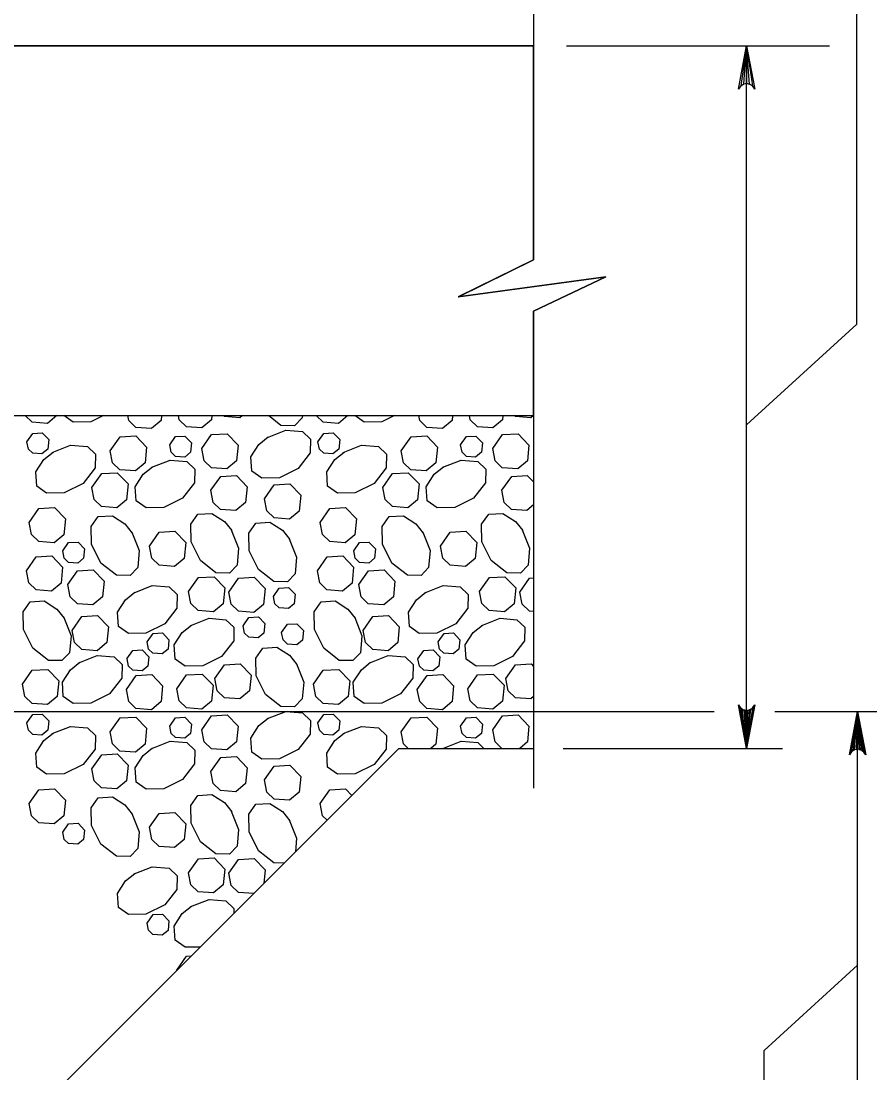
# Model space of a CAD drawing. Extents: x 636530 to 644067, y 294168 to 299122.
# Drawn here: x 641872.9 to 641931.2, y 296403.5 to 296475.8 of the extents above; entities that cross this region are included whole.
import ezdxf

# ---------------------------------------------------------------- set-up
doc = ezdxf.new("R2010")
doc.units = 0
doc.layers.add('1', color=7, linetype='Continuous')

msp = doc.modelspace()

# ---------------------------------------------------------------- linework, layer by layer
at = {"layer": '1'}
for p, q in [((641930.308, 296454.967), (641930.308, 296503.338)), ((641908.105, 296477.597), (641908.105, 296459.388)), ((641757.562, 296474.097), (641908.105, 296474.097)), ((641910.355, 296474.097), (641928.424, 296474.097)), ((641922.735, 296425.835), (641922.735, 296474.097)), ((641908.105, 296455.869), (641908.105, 296423.095)), ((641930.308, 296454.967), (641922.735, 296448.057)), ((641853.129, 296448.695), (641908.105, 296448.695)), ((641836.127, 296428.377), (641920.505, 296428.377)), ((641924.666, 296428.377), (641941.742, 296428.377)), ((641930.355, 296397.897), (641930.355, 296428.377)), ((641848.051, 296375.037), (641898.849, 296425.835)), ((641898.849, 296425.835), (641908.105, 296425.835)), ((641910.121, 296425.835), (641925.209, 296425.835)), ((641923.934, 296405.082), (641930.355, 296410.942)), ((641923.934, 296353.206), (641923.934, 296405.082))]:
    msp.add_line(p, q, dxfattribs=at)
msp.add_lwpolyline([(641902.933, 296456.855), (641908.105, 296459.388), (641908.105, 296474.097), (641757.562, 296474.097), (641757.562, 296472.192), (641756.611, 296472.192), (641756.611, 296428.377), (641832.811, 296428.377), (641853.129, 296448.695), (641908.105, 296448.695), (641908.105, 296455.869), (641913.065, 296458.225)], close=True, dxfattribs=at)
for points in [[(641922.735, 296474.097), (641923.295, 296471.115), (641923.135, 296471.345), (641922.935, 296471.463), (641922.735, 296471.497), (641922.535, 296471.463), (641922.335, 296471.345), (641922.176, 296471.115), (641922.735, 296474.097), (641922.335, 296471.345), (641922.535, 296471.463), (641922.735, 296474.097), (641922.735, 296471.497), (641922.935, 296471.463), (641922.735, 296474.097), (641923.135, 296471.345)], [(641908.105, 296459.388), (641902.919, 296456.85), (641913.068, 296458.23), (641908.105, 296455.869)], [(641875.351, 296448.695), (641874.71, 296448.162), (641873.65, 296448.239), (641873.18, 296448.695)], [(641878.564, 296448.695), (641877.69, 296448.258), (641876.476, 296448.237), (641875.831, 296448.695)], [(641882.541, 296448.695), (641882.507, 296448.359), (641881.844, 296447.807), (641880.784, 296447.884), (641880.286, 296448.368), (641880.222, 296448.695)], [(641886.006, 296448.695), (641885.976, 296448.398), (641885.313, 296447.847), (641884.253, 296447.924), (641883.754, 296448.407), (641883.698, 296448.695)], [(641888.097, 296448.695), (641887.92, 296448.548), (641886.86, 296448.625), (641886.788, 296448.695)], [(641892.219, 296448.695), (641892.207, 296448.551), (641891.685, 296448.002), (641890.747, 296448.02), (641889.884, 296448.695)], [(641895.34, 296448.695), (641894.699, 296448.162), (641893.639, 296448.239), (641893.168, 296448.695)], [(641898.552, 296448.695), (641897.678, 296448.258), (641896.464, 296448.237), (641895.819, 296448.695)], [(641902.529, 296448.695), (641902.496, 296448.359), (641901.833, 296447.807), (641900.773, 296447.884), (641900.274, 296448.368), (641900.211, 296448.695)], [(641905.994, 296448.695), (641905.964, 296448.398), (641905.301, 296447.847), (641904.241, 296447.924), (641903.743, 296448.407), (641903.687, 296448.695)], [(641908.085, 296448.695), (641907.908, 296448.548), (641906.849, 296448.625), (641906.777, 296448.695)], [(641873.296, 296446.897), (641873.699, 296447.471), (641874.343, 296447.508), (641874.791, 296447.044), (641874.726, 296446.393), (641874.328, 296446.062), (641873.692, 296446.108), (641873.393, 296446.399), (641873.296, 296446.897)], [(641879.021, 296446.283), (641879.693, 296447.24), (641880.766, 296447.301), (641881.513, 296446.527), (641881.405, 296445.443), (641880.742, 296444.892), (641879.682, 296444.969), (641879.183, 296445.452), (641879.021, 296446.283)], [(641883.1, 296446.677), (641883.503, 296447.25), (641884.147, 296447.287), (641884.595, 296446.823), (641884.53, 296446.173), (641884.133, 296445.842), (641883.496, 296445.888), (641883.197, 296446.178), (641883.1, 296446.676)], [(641885.303, 296446.429), (641885.975, 296447.385), (641887.049, 296447.446), (641887.795, 296446.673), (641887.687, 296445.589), (641887.024, 296445.037), (641885.964, 296445.114), (641885.465, 296445.597), (641885.304, 296446.429)], [(641889.814, 296447.193), (641891.072, 296447.692), (641892.227, 296447.592), (641892.776, 296447.07), (641892.759, 296446.133), (641891.926, 296445.067), (641890.638, 296444.423), (641889.424, 296444.402), (641888.741, 296444.888), (641888.676, 296445.854), (641889.23, 296446.719), (641889.865, 296447.226)], [(641893.284, 296446.897), (641893.688, 296447.471), (641894.332, 296447.508), (641894.779, 296447.044), (641894.715, 296446.393), (641894.317, 296446.062), (641893.681, 296446.108), (641893.382, 296446.399), (641893.285, 296446.897)], [(641899.009, 296446.283), (641899.682, 296447.24), (641900.755, 296447.301), (641901.501, 296446.527), (641901.393, 296445.443), (641900.73, 296444.892), (641899.67, 296444.969), (641899.172, 296445.452), (641899.01, 296446.283)], [(641903.088, 296446.677), (641903.492, 296447.25), (641904.136, 296447.287), (641904.584, 296446.823), (641904.519, 296446.173), (641904.121, 296445.842), (641903.485, 296445.888), (641903.186, 296446.178), (641903.089, 296446.676)], [(641905.292, 296446.429), (641905.964, 296447.385), (641907.037, 296447.446), (641907.783, 296446.673), (641907.675, 296445.589), (641907.012, 296445.037), (641905.953, 296445.114), (641905.454, 296445.597), (641905.292, 296446.429)], [(641875.038, 296446.161), (641876.295, 296446.659), (641877.451, 296446.56), (641878, 296446.038), (641877.982, 296445.1), (641877.149, 296444.035), (641875.861, 296443.391), (641874.647, 296443.37), (641873.964, 296443.855), (641873.899, 296444.822), (641874.454, 296445.687), (641875.089, 296446.193)], [(641895.026, 296446.161), (641896.284, 296446.659), (641897.439, 296446.56), (641897.988, 296446.038), (641897.971, 296445.1), (641897.137, 296444.035), (641895.85, 296443.391), (641894.636, 296443.37), (641893.953, 296443.855), (641893.888, 296444.822), (641894.442, 296445.687), (641895.077, 296446.193)], [(641881.87, 296445.144), (641883.128, 296445.643), (641884.283, 296445.543), (641884.832, 296445.021), (641884.815, 296444.083), (641883.981, 296443.018), (641882.693, 296442.374), (641881.48, 296442.353), (641880.796, 296442.838), (641880.732, 296443.805), (641881.286, 296444.67), (641881.921, 296445.176)], [(641901.859, 296445.144), (641903.116, 296445.643), (641904.272, 296445.543), (641904.821, 296445.021), (641904.803, 296444.083), (641903.97, 296443.018), (641902.682, 296442.374), (641901.468, 296442.353), (641900.785, 296442.838), (641900.72, 296443.805), (641901.275, 296444.67), (641901.91, 296445.176)], [(641877.756, 296443.753), (641878.428, 296444.71), (641879.501, 296444.771), (641880.248, 296443.997), (641880.14, 296442.913), (641879.477, 296442.362), (641878.417, 296442.439), (641877.918, 296442.922), (641877.756, 296443.753)], [(641885.936, 296443.566), (641886.608, 296444.522), (641887.681, 296444.583), (641888.427, 296443.81), (641888.319, 296442.726), (641887.656, 296442.174), (641886.597, 296442.251), (641886.098, 296442.734), (641885.936, 296443.566)], [(641897.744, 296443.753), (641898.417, 296444.71), (641899.49, 296444.771), (641900.236, 296443.997), (641900.128, 296442.913), (641899.465, 296442.362), (641898.405, 296442.439), (641897.907, 296442.922), (641897.745, 296443.753)], [(641905.924, 296443.566), (641906.596, 296444.522), (641907.67, 296444.583), (641908.105, 296444.133)], [(641889.611, 296442.98), (641890.283, 296443.936), (641891.357, 296443.998), (641892.103, 296443.224), (641891.995, 296442.14), (641891.332, 296441.588), (641890.272, 296441.665), (641889.774, 296442.149), (641889.612, 296442.98)], [(641908.105, 296442.557), (641907.645, 296442.174), (641906.585, 296442.251), (641906.087, 296442.734), (641905.925, 296443.566)], [(641873.445, 296441.354), (641874.117, 296442.31), (641875.19, 296442.371), (641875.937, 296441.598), (641875.829, 296440.514), (641875.166, 296439.962), (641874.106, 296440.039), (641873.607, 296440.523), (641873.445, 296441.354)], [(641887.335, 296440.841), (641887.833, 296439.584), (641887.733, 296438.428), (641887.211, 296437.879), (641886.274, 296437.897), (641885.209, 296438.73), (641884.565, 296440.018), (641884.543, 296441.232), (641885.029, 296441.915), (641885.996, 296441.98), (641886.86, 296441.426), (641887.367, 296440.791)], [(641893.433, 296441.354), (641894.106, 296442.31), (641895.179, 296442.371), (641895.925, 296441.598), (641895.817, 296440.514), (641895.154, 296439.962), (641894.094, 296440.039), (641893.596, 296440.523), (641893.434, 296441.354)], [(641907.323, 296440.841), (641907.822, 296439.584), (641907.722, 296438.428), (641907.2, 296437.879), (641906.262, 296437.897), (641905.197, 296438.73), (641904.553, 296440.018), (641904.532, 296441.232), (641905.017, 296441.915), (641905.984, 296441.98), (641906.849, 296441.426), (641907.355, 296440.791)], [(641880.502, 296440.679), (641881.001, 296439.421), (641880.901, 296438.266), (641880.379, 296437.716), (641879.441, 296437.734), (641878.376, 296438.567), (641877.732, 296439.855), (641877.711, 296441.069), (641878.196, 296441.752), (641879.163, 296441.817), (641880.028, 296441.263), (641880.534, 296440.628)], [(641891.32, 296440.231), (641891.819, 296438.974), (641891.719, 296437.818), (641891.197, 296437.269), (641890.26, 296437.287), (641889.194, 296438.12), (641888.551, 296439.408), (641888.529, 296440.622), (641889.015, 296441.305), (641889.981, 296441.37), (641890.846, 296440.816), (641891.353, 296440.181)], [(641900.49, 296440.679), (641900.989, 296439.421), (641900.889, 296438.266), (641900.367, 296437.716), (641899.43, 296437.734), (641898.365, 296438.567), (641897.721, 296439.855), (641897.699, 296441.069), (641898.185, 296441.752), (641899.152, 296441.817), (641900.016, 296441.263), (641900.523, 296440.628)], [(641881.71, 296439.727), (641882.382, 296440.684), (641883.455, 296440.745), (641884.202, 296439.971), (641884.094, 296438.887), (641883.431, 296438.336), (641882.371, 296438.412), (641881.872, 296438.896), (641881.71, 296439.727)], [(641901.698, 296439.727), (641902.37, 296440.684), (641903.444, 296440.745), (641904.19, 296439.971), (641904.082, 296438.887), (641903.419, 296438.336), (641902.359, 296438.412), (641901.861, 296438.896), (641901.699, 296439.727)], [(641875.755, 296439.394), (641876.158, 296439.968), (641876.802, 296440.005), (641877.25, 296439.541), (641877.185, 296438.89), (641876.787, 296438.559), (641876.151, 296438.606), (641875.852, 296438.896), (641875.755, 296439.394)], [(641895.743, 296439.394), (641896.147, 296439.968), (641896.791, 296440.005), (641897.238, 296439.541), (641897.174, 296438.89), (641896.776, 296438.559), (641896.14, 296438.606), (641895.841, 296438.896), (641895.744, 296439.394)], [(641873.257, 296438.033), (641873.929, 296438.989), (641875.002, 296439.051), (641875.748, 296438.277), (641875.64, 296437.193), (641874.977, 296436.641), (641873.917, 296436.718), (641873.419, 296437.202), (641873.257, 296438.033)], [(641893.245, 296438.033), (641893.917, 296438.989), (641894.991, 296439.051), (641895.737, 296438.277), (641895.629, 296437.193), (641894.966, 296436.641), (641893.906, 296436.718), (641893.407, 296437.202), (641893.246, 296438.033)], [(641876.097, 296437.084), (641876.77, 296438.04), (641877.843, 296438.101), (641878.589, 296437.328), (641878.481, 296436.243), (641877.818, 296435.692), (641876.758, 296435.769), (641876.26, 296436.252), (641876.098, 296437.083)], [(641884.4, 296436.61), (641885.072, 296437.566), (641886.146, 296437.627), (641886.892, 296436.854), (641886.784, 296435.77), (641886.121, 296435.218), (641885.061, 296435.295), (641884.563, 296435.778), (641884.401, 296436.609)], [(641887.166, 296436.569), (641887.838, 296437.525), (641888.911, 296437.587), (641889.658, 296436.813), (641889.55, 296435.729), (641888.886, 296435.177), (641887.827, 296435.254), (641887.328, 296435.738), (641887.166, 296436.569)], [(641896.086, 296437.084), (641896.758, 296438.04), (641897.831, 296438.101), (641898.578, 296437.328), (641898.47, 296436.243), (641897.807, 296435.692), (641896.747, 296435.769), (641896.248, 296436.252), (641896.086, 296437.083)], [(641904.389, 296436.61), (641905.061, 296437.566), (641906.134, 296437.627), (641906.88, 296436.854), (641906.772, 296435.77), (641906.109, 296435.218), (641905.05, 296435.295), (641904.551, 296435.778), (641904.389, 296436.609)], [(641880.65, 296436.522), (641881.908, 296437.021), (641883.063, 296436.921), (641883.612, 296436.399), (641883.595, 296435.461), (641882.761, 296434.396), (641881.473, 296433.752), (641880.26, 296433.731), (641879.576, 296434.216), (641879.512, 296435.183), (641880.066, 296436.048), (641880.701, 296436.554)], [(641890.225, 296436.274), (641890.628, 296436.847), (641891.272, 296436.884), (641891.72, 296436.42), (641891.655, 296435.77), (641891.257, 296435.439), (641890.621, 296435.485), (641890.322, 296435.775), (641890.225, 296436.273)], [(641900.639, 296436.522), (641901.896, 296437.021), (641903.052, 296436.921), (641903.601, 296436.399), (641903.583, 296435.461), (641902.75, 296434.396), (641901.462, 296433.752), (641900.248, 296433.731), (641899.565, 296434.216), (641899.5, 296435.183), (641900.055, 296436.048), (641900.689, 296436.554)], [(641907.154, 296436.569), (641907.826, 296437.525), (641908.105, 296437.541)], [(641908.105, 296435.233), (641907.815, 296435.254), (641907.317, 296435.738), (641907.155, 296436.569)], [(641875.825, 296434.822), (641876.324, 296433.565), (641876.224, 296432.409), (641875.702, 296431.86), (641874.764, 296431.878), (641873.699, 296432.711), (641873.055, 296433.999), (641873.034, 296435.213), (641873.519, 296435.896), (641874.486, 296435.961), (641875.351, 296435.406), (641875.857, 296434.771)], [(641895.813, 296434.822), (641896.312, 296433.565), (641896.212, 296432.409), (641895.69, 296431.86), (641894.753, 296431.878), (641893.687, 296432.711), (641893.044, 296433.999), (641893.022, 296435.213), (641893.508, 296435.896), (641894.475, 296435.961), (641895.339, 296435.406), (641895.846, 296434.771)], [(641876.396, 296433.937), (641877.069, 296434.894), (641878.142, 296434.955), (641878.888, 296434.181), (641878.78, 296433.097), (641878.117, 296432.546), (641877.057, 296432.622), (641876.559, 296433.106), (641876.397, 296433.937)], [(641884.552, 296434.276), (641885.81, 296434.774), (641886.965, 296434.674), (641887.514, 296434.152), (641887.497, 296433.215), (641886.663, 296432.149), (641885.375, 296431.506), (641884.162, 296431.484), (641883.478, 296431.97), (641883.414, 296432.937), (641883.968, 296433.801), (641884.603, 296434.308)], [(641888.144, 296434.256), (641888.547, 296434.83), (641889.191, 296434.867), (641889.639, 296434.402), (641889.574, 296433.752), (641889.176, 296433.421), (641888.54, 296433.467), (641888.241, 296433.757), (641888.144, 296434.256)], [(641896.385, 296433.937), (641897.057, 296434.894), (641898.131, 296434.955), (641898.877, 296434.181), (641898.769, 296433.097), (641898.106, 296432.546), (641897.046, 296432.622), (641896.547, 296433.106), (641896.385, 296433.937)], [(641904.54, 296434.276), (641905.798, 296434.774), (641906.953, 296434.674), (641907.503, 296434.152), (641907.485, 296433.215), (641906.652, 296432.149), (641905.364, 296431.506), (641904.15, 296431.484), (641903.467, 296431.97), (641903.402, 296432.937), (641903.956, 296433.801), (641904.591, 296434.308)], [(641890.792, 296433.783), (641891.195, 296434.357), (641891.839, 296434.394), (641892.287, 296433.929), (641892.222, 296433.279), (641891.825, 296432.948), (641891.189, 296432.994), (641890.889, 296433.284), (641890.792, 296433.783)], [(641881.555, 296433.153), (641881.959, 296433.727), (641882.603, 296433.763), (641883.05, 296433.299), (641882.986, 296432.649), (641882.588, 296432.318), (641881.952, 296432.364), (641881.653, 296432.654), (641881.556, 296433.153)], [(641901.544, 296433.153), (641901.947, 296433.727), (641902.591, 296433.763), (641903.039, 296433.299), (641902.974, 296432.649), (641902.576, 296432.318), (641901.94, 296432.364), (641901.641, 296432.654), (641901.544, 296433.153)], [(641880.168, 296431.986), (641880.572, 296432.56), (641881.216, 296432.597), (641881.663, 296432.133), (641881.599, 296431.482), (641881.201, 296431.151), (641880.565, 296431.197), (641880.266, 296431.487), (641880.169, 296431.986)], [(641891.808, 296431.65), (641892.307, 296430.392), (641892.207, 296429.237), (641891.685, 296428.688), (641890.747, 296428.705), (641889.682, 296429.539), (641889.038, 296430.827), (641889.017, 296432.04), (641889.502, 296432.724), (641890.469, 296432.788), (641891.334, 296432.234), (641891.84, 296431.599)], [(641900.157, 296431.986), (641900.56, 296432.56), (641901.204, 296432.597), (641901.652, 296432.133), (641901.587, 296431.482), (641901.189, 296431.151), (641900.553, 296431.197), (641900.254, 296431.487), (641900.157, 296431.986)], [(641876.866, 296431.714), (641878.124, 296432.212), (641879.279, 296432.112), (641879.828, 296431.59), (641879.811, 296430.653), (641878.977, 296429.588), (641877.69, 296428.944), (641876.476, 296428.922), (641875.793, 296429.408), (641875.728, 296430.375), (641876.282, 296431.239), (641876.917, 296431.746)], [(641896.855, 296431.714), (641898.113, 296432.212), (641899.268, 296432.112), (641899.817, 296431.59), (641899.799, 296430.653), (641898.966, 296429.588), (641897.678, 296428.944), (641896.464, 296428.922), (641895.781, 296429.408), (641895.716, 296430.375), (641896.271, 296431.239), (641896.906, 296431.746)], [(641872.989, 296430.239), (641873.662, 296431.196), (641874.735, 296431.257), (641875.481, 296430.483), (641875.373, 296429.399), (641874.71, 296428.848), (641873.65, 296428.924), (641873.152, 296429.408), (641872.99, 296430.239)], [(641886.199, 296430.625), (641886.871, 296431.582), (641887.945, 296431.643), (641888.691, 296430.869), (641888.583, 296429.785), (641887.92, 296429.234), (641886.86, 296429.311), (641886.362, 296429.794), (641886.2, 296430.625)], [(641892.978, 296430.239), (641893.65, 296431.196), (641894.724, 296431.257), (641895.47, 296430.483), (641895.362, 296429.399), (641894.699, 296428.848), (641893.639, 296428.924), (641893.14, 296429.408), (641892.979, 296430.239)], [(641906.188, 296430.625), (641906.86, 296431.582), (641907.933, 296431.643), (641908.105, 296431.466)], [(641880.123, 296429.885), (641880.796, 296430.841), (641881.869, 296430.902), (641882.615, 296430.129), (641882.507, 296429.044), (641881.844, 296428.493), (641880.784, 296428.57), (641880.286, 296429.053), (641880.124, 296429.884)], [(641883.592, 296429.924), (641884.264, 296430.88), (641885.338, 296430.942), (641886.084, 296430.168), (641885.976, 296429.084), (641885.313, 296428.532), (641884.253, 296428.609), (641883.754, 296429.093), (641883.593, 296429.924)], [(641900.112, 296429.885), (641900.784, 296430.841), (641901.858, 296430.902), (641902.604, 296430.129), (641902.496, 296429.044), (641901.833, 296428.493), (641900.773, 296428.57), (641900.274, 296429.053), (641900.113, 296429.884)], [(641903.58, 296429.924), (641904.253, 296430.88), (641905.326, 296430.942), (641906.072, 296430.168), (641905.964, 296429.084), (641905.301, 296428.532), (641904.241, 296428.609), (641903.743, 296429.093), (641903.581, 296429.924)], [(641908.105, 296429.397), (641907.908, 296429.234), (641906.849, 296429.311), (641906.35, 296429.794), (641906.188, 296430.625)], [(641873.296, 296427.583), (641873.699, 296428.157), (641874.343, 296428.193), (641874.791, 296427.729), (641874.726, 296427.079), (641874.328, 296426.748), (641873.692, 296426.794), (641873.393, 296427.084), (641873.296, 296427.583)], [(641889.814, 296427.879), (641891.072, 296428.377), (641892.227, 296428.278), (641892.776, 296427.756), (641892.759, 296426.818), (641891.926, 296425.753), (641890.638, 296425.109), (641889.424, 296425.088), (641888.741, 296425.573), (641888.676, 296426.54), (641889.23, 296427.405), (641889.865, 296427.911)], [(641893.284, 296427.583), (641893.688, 296428.157), (641894.332, 296428.193), (641894.779, 296427.729), (641894.715, 296427.079), (641894.317, 296426.748), (641893.681, 296426.794), (641893.382, 296427.084), (641893.285, 296427.583)], [(641922.735, 296425.835), (641922.176, 296428.818), (641922.256, 296428.703), (641922.335, 296428.588), (641922.435, 296428.529), (641922.535, 296428.47), (641922.635, 296428.453), (641922.735, 296428.435), (641922.835, 296428.453), (641922.935, 296428.47), (641923.035, 296428.529), (641923.135, 296428.588), (641923.215, 296428.703), (641923.295, 296428.818), (641922.735, 296425.835), (641923.215, 296428.703), (641923.135, 296428.588), (641922.735, 296425.835), (641923.035, 296428.529), (641922.935, 296428.47), (641922.735, 296425.835), (641922.835, 296428.453), (641922.735, 296428.435), (641922.735, 296425.835), (641922.635, 296428.453), (641922.535, 296428.47), (641922.735, 296425.835), (641922.435, 296428.529), (641922.335, 296428.588), (641922.735, 296425.835), (641922.256, 296428.703)], [(641930.355, 296428.377), (641930.915, 296425.395), (641930.835, 296425.51), (641930.755, 296425.625), (641930.655, 296425.684), (641930.555, 296425.743), (641930.455, 296425.76), (641930.355, 296425.777), (641930.255, 296425.76), (641930.155, 296425.743), (641930.055, 296425.684), (641929.955, 296425.625), (641929.876, 296425.51), (641929.796, 296425.395), (641930.355, 296428.377), (641929.876, 296425.51), (641929.955, 296425.625), (641930.355, 296428.377), (641930.055, 296425.684), (641930.155, 296425.743), (641930.355, 296428.377), (641930.255, 296425.76), (641930.355, 296425.777), (641930.355, 296428.377), (641930.455, 296425.76), (641930.555, 296425.743), (641930.355, 296428.377), (641930.655, 296425.684), (641930.755, 296425.625), (641930.355, 296428.377), (641930.835, 296425.51)], [(641879.021, 296426.969), (641879.693, 296427.925), (641880.766, 296427.987), (641881.513, 296427.213), (641881.405, 296426.129), (641880.742, 296425.577), (641879.682, 296425.654), (641879.183, 296426.138), (641879.021, 296426.969)], [(641883.1, 296427.362), (641883.503, 296427.936), (641884.147, 296427.973), (641884.595, 296427.508), (641884.53, 296426.858), (641884.133, 296426.527), (641883.496, 296426.573), (641883.197, 296426.863), (641883.1, 296427.362)], [(641885.303, 296427.114), (641885.975, 296428.071), (641887.049, 296428.132), (641887.795, 296427.358), (641887.687, 296426.274), (641887.024, 296425.723), (641885.964, 296425.799), (641885.465, 296426.283), (641885.304, 296427.114)], [(641899.009, 296426.969), (641899.682, 296427.925), (641900.755, 296427.987), (641901.501, 296427.213), (641901.393, 296426.129), (641901.041, 296425.835)], [(641903.088, 296427.362), (641903.492, 296427.936), (641904.136, 296427.973), (641904.584, 296427.508), (641904.519, 296426.858), (641904.121, 296426.527), (641903.485, 296426.573), (641903.186, 296426.863), (641903.089, 296427.362)], [(641905.292, 296427.114), (641905.964, 296428.071), (641907.037, 296428.132), (641907.783, 296427.358), (641907.675, 296426.274), (641907.148, 296425.835)], [(641875.038, 296426.846), (641876.295, 296427.345), (641877.451, 296427.245), (641878, 296426.723), (641877.982, 296425.786), (641877.149, 296424.72), (641875.861, 296424.076), (641874.647, 296424.055), (641873.964, 296424.541), (641873.899, 296425.507), (641874.454, 296426.372), (641875.089, 296426.879)], [(641895.026, 296426.846), (641896.284, 296427.345), (641897.439, 296427.245), (641897.988, 296426.723), (641897.971, 296425.786), (641897.137, 296424.72), (641895.85, 296424.076), (641894.636, 296424.055), (641893.953, 296424.541), (641893.888, 296425.507), (641894.442, 296426.372), (641895.077, 296426.879)], [(641899.484, 296425.835), (641899.172, 296426.138), (641899.01, 296426.969)], [(641905.916, 296425.835), (641905.454, 296426.283), (641905.292, 296427.114)], [(641881.87, 296425.83), (641883.128, 296426.328), (641884.283, 296426.228), (641884.832, 296425.706), (641884.815, 296424.769), (641883.981, 296423.704), (641882.693, 296423.06), (641881.48, 296423.038), (641880.796, 296423.524), (641880.732, 296424.491), (641881.286, 296425.355), (641881.921, 296425.862)], [(641901.873, 296425.835), (641903.116, 296426.328), (641904.272, 296426.228), (641904.685, 296425.835)], [(641877.756, 296424.439), (641878.428, 296425.395), (641879.501, 296425.457), (641880.248, 296424.683), (641880.14, 296423.599), (641879.477, 296423.047), (641878.417, 296423.124), (641877.918, 296423.608), (641877.756, 296424.439)], [(641901.877, 296425.835), (641901.91, 296425.862)], [(641885.936, 296424.251), (641886.608, 296425.208), (641887.681, 296425.269), (641888.427, 296424.495), (641888.319, 296423.411), (641887.656, 296422.86), (641886.597, 296422.936), (641886.098, 296423.42), (641885.936, 296424.251)], [(641889.611, 296423.666), (641890.283, 296424.622), (641891.357, 296424.683), (641892.103, 296423.91), (641891.995, 296422.826), (641891.332, 296422.274), (641890.272, 296422.351), (641889.774, 296422.834), (641889.612, 296423.665)], [(641873.445, 296422.039), (641874.117, 296422.996), (641875.19, 296423.057), (641875.937, 296422.283), (641875.829, 296421.199), (641875.166, 296420.648), (641874.106, 296420.724), (641873.607, 296421.208), (641873.445, 296422.039)], [(641880.502, 296421.364), (641881.001, 296420.107), (641880.901, 296418.951), (641880.379, 296418.402), (641879.441, 296418.42), (641878.376, 296419.253), (641877.732, 296420.541), (641877.711, 296421.755), (641878.196, 296422.438), (641879.163, 296422.502), (641880.028, 296421.948), (641880.534, 296421.313)], [(641887.335, 296421.527), (641887.833, 296420.269), (641887.733, 296419.114), (641887.211, 296418.565), (641886.274, 296418.582), (641885.209, 296419.416), (641884.565, 296420.704), (641884.543, 296421.917), (641885.029, 296422.601), (641885.996, 296422.665), (641886.86, 296422.111), (641887.367, 296421.476)], [(641893.433, 296422.039), (641894.106, 296422.996), (641895.179, 296423.057), (641895.617, 296422.603)], [(641890.973, 296417.959), (641890.26, 296417.972), (641889.194, 296418.806), (641888.551, 296420.094), (641888.529, 296421.307), (641889.015, 296421.991), (641889.981, 296422.055), (641890.846, 296421.501), (641891.353, 296420.866)], [(641893.914, 296420.9), (641893.596, 296421.208), (641893.434, 296422.039)], [(641881.71, 296420.413), (641882.382, 296421.369), (641883.455, 296421.43), (641884.202, 296420.657), (641884.094, 296419.573), (641883.431, 296419.021), (641882.371, 296419.098), (641881.872, 296419.581), (641881.71, 296420.413)], [(641875.755, 296420.08), (641876.158, 296420.654), (641876.802, 296420.691), (641877.25, 296420.226), (641877.185, 296419.576), (641876.787, 296419.245), (641876.151, 296419.291), (641875.852, 296419.581), (641875.755, 296420.08)], [(641891.32, 296420.917), (641891.819, 296419.659), (641891.738, 296418.725)], [(641884.4, 296417.295), (641885.072, 296418.252), (641886.146, 296418.313), (641886.892, 296417.539), (641886.784, 296416.455), (641886.121, 296415.904), (641885.061, 296415.98), (641884.563, 296416.464), (641884.401, 296417.295)], [(641887.166, 296417.254), (641887.838, 296418.211), (641888.911, 296418.272), (641889.658, 296417.498), (641889.563, 296416.55)], [(641880.65, 296417.208), (641881.908, 296417.706), (641883.063, 296417.606), (641883.612, 296417.084), (641883.595, 296416.147), (641882.761, 296415.082), (641881.473, 296414.438), (641880.26, 296414.416), (641879.576, 296414.902), (641879.512, 296415.869), (641880.066, 296416.733), (641880.701, 296417.24)], [(641888.877, 296415.864), (641887.827, 296415.94), (641887.328, 296416.423), (641887.166, 296417.254)], [(641884.552, 296414.961), (641885.81, 296415.46), (641886.965, 296415.36), (641887.514, 296414.838), (641887.508, 296414.495)], [(641885.202, 296412.188), (641884.162, 296412.17), (641883.478, 296412.655), (641883.414, 296413.622), (641883.968, 296414.487), (641884.603, 296414.993)], [(641881.555, 296413.838), (641881.959, 296414.412), (641882.603, 296414.449), (641883.05, 296413.985), (641882.986, 296413.334), (641882.588, 296413.003), (641881.952, 296413.049), (641881.653, 296413.339), (641881.556, 296413.838)], [(641883.592, 296410.61), (641884.264, 296411.566), (641884.599, 296411.585)], [(641883.598, 296410.584), (641883.593, 296410.609)]]:
    msp.add_lwpolyline(points, dxfattribs=at)

doc.saveas('drawing.dxf')
